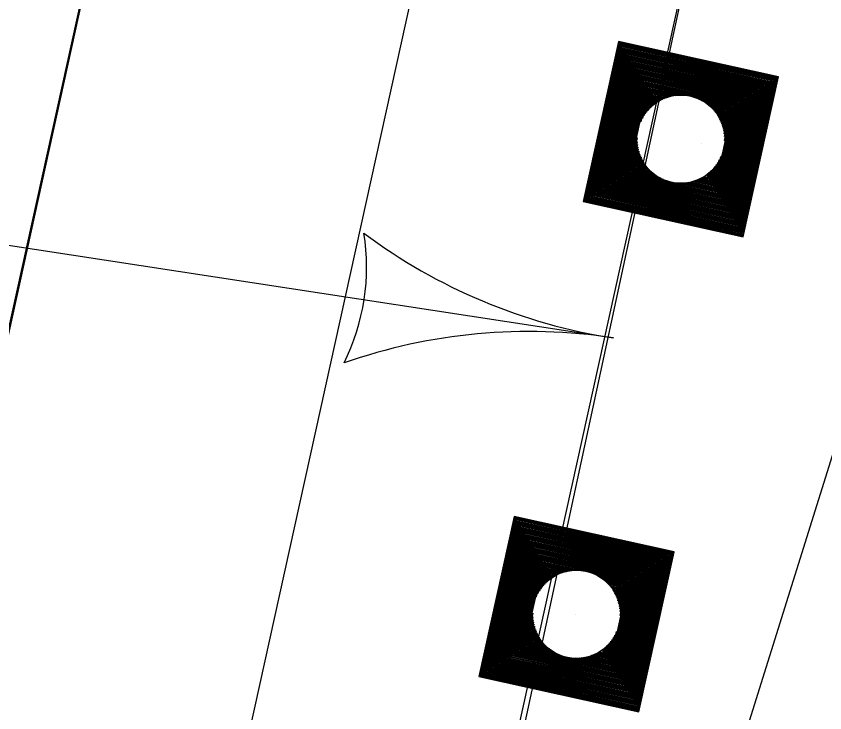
# Model space of a CAD drawing. Extents: x 14104283 to 14120882, y 8635219 to 8671666.
# Drawn here: x 14107676.21 to 14107709.46, y 8638569.33 to 8638597.97 of the extents above; entities that cross this region are included whole.
import ezdxf

# ---------------------------------------------------------------- set-up
doc = ezdxf.new("R2010")
doc.units = 0
for name, color, linetype in [('Default', 7, 'Continuous'), ('dsnCellElements', 7, 'Continuous'), ('dsnNonPlotable', 7, 'Continuous'), ('dsnPaintExistingBrokenLaneLineWhite', 7, 'Continuous'), ('dsnPaintExistingEdgeLineRightWhite', 7, 'Continuous'), ('dsnPaintPlaceDoubleCenterLineYellow', 7, 'Continuous'), ('dsnStdLabel', 7, 'Continuous'), ('dsnTapeRemoveChannelizingYellow', 7, 'Continuous')]:
    doc.layers.add(name, color=color, linetype=linetype)

msp = doc.modelspace()

# ---------------------------------------------------------------- linework, layer by layer
at = {"layer": 'Default'}
for p, q in [((14107601.104, 8638246.455), (14107784.411, 8639076.469)), ((14107707.571, 8638617.247), (14107624.545, 8638241.306))]:
    msp.add_line(p, q, dxfattribs=at)
at = {"layer": 'dsnCellElements'}
for centre in [(14107703.535, 8638592.915), (14107699.244, 8638573.38)]:
    msp.add_circle(centre, 1.815, dxfattribs=at)
at = {"layer": 'dsnNonPlotable'}
for p, q in [((14107704.384, 8638592.728), (14107704.383, 8638592.725)), ((14107704.384, 8638592.728), (14107704.383, 8638592.725)), ((14107699.222, 8638573.386), (14107699.221, 8638573.382))]:
    msp.add_line(p, q, dxfattribs=at)
at = {"layer": 'dsnPaintExistingBrokenLaneLineWhite'}
msp.add_line((14107381.198, 8637189.318), (14107721.794, 8638731.536), dxfattribs=at)
at = {"layer": 'dsnPaintExistingEdgeLineRightWhite'}
msp.add_line((14107708.895, 8638734.369), (14107415.883, 8637407.61), dxfattribs=at)
at = {"layer": 'dsnPaintPlaceDoubleCenterLineYellow'}
msp.add_line((14107677.97, 8638480.082), (14107707.519, 8638617.052), dxfattribs=at)
at = {"layer": 'dsnStdLabel'}
msp.add_line((14107633.055, 8638595.136), (14107700.772, 8638584.742), dxfattribs=at)
for points in [[(14107706.098, 8638588.898), (14107707.552, 8638595.478), (14107700.972, 8638596.931), (14107699.519, 8638590.351), (14107706.098, 8638588.898)], [(14107706.095, 8638588.899), (14107707.547, 8638595.475), (14107700.975, 8638596.927), (14107699.523, 8638590.354), (14107706.099, 8638588.902)], [(14107706.091, 8638588.9), (14107707.543, 8638595.472), (14107700.978, 8638596.922), (14107699.528, 8638590.357), (14107706.1, 8638588.905)], [(14107706.089, 8638589.057), (14107707.5, 8638595.445), (14107701.005, 8638596.879), (14107699.571, 8638590.385), (14107706.108, 8638588.941)], [(14107706.061, 8638589.1), (14107707.456, 8638595.417), (14107701.033, 8638596.836), (14107699.614, 8638590.412), (14107706.116, 8638588.976)], [(14107706.034, 8638589.143), (14107707.413, 8638595.39), (14107701.06, 8638596.793), (14107699.657, 8638590.44), (14107706.124, 8638589.012)], [(14107706.006, 8638589.186), (14107707.37, 8638595.362), (14107701.088, 8638596.749), (14107699.701, 8638590.467), (14107706.089, 8638589.057)], [(14107705.978, 8638589.23), (14107707.327, 8638595.334), (14107701.116, 8638596.706), (14107699.744, 8638590.495), (14107706.061, 8638589.1)], [(14107705.951, 8638589.273), (14107707.283, 8638595.307), (14107701.143, 8638596.663), (14107699.787, 8638590.523), (14107706.034, 8638589.143)], [(14107705.923, 8638589.316), (14107707.24, 8638595.279), (14107701.171, 8638596.62), (14107699.83, 8638590.55), (14107706.006, 8638589.186)], [(14107705.896, 8638589.36), (14107707.197, 8638595.251), (14107701.198, 8638596.576), (14107699.874, 8638590.578), (14107705.978, 8638589.23)], [(14107705.868, 8638589.403), (14107707.154, 8638595.224), (14107701.226, 8638596.533), (14107699.917, 8638590.606), (14107705.951, 8638589.273)], [(14107705.84, 8638589.446), (14107707.11, 8638595.196), (14107701.254, 8638596.49), (14107699.96, 8638590.633), (14107705.923, 8638589.316)], [(14107705.813, 8638589.489), (14107707.067, 8638595.169), (14107701.281, 8638596.446), (14107700.004, 8638590.661), (14107705.896, 8638589.36)], [(14107705.785, 8638589.533), (14107707.024, 8638595.141), (14107701.309, 8638596.403), (14107700.047, 8638590.688), (14107705.868, 8638589.403)], [(14107705.757, 8638589.576), (14107706.98, 8638595.113), (14107701.337, 8638596.36), (14107700.09, 8638590.716), (14107705.84, 8638589.446)], [(14107705.73, 8638589.619), (14107706.937, 8638595.086), (14107701.364, 8638596.317), (14107700.133, 8638590.744), (14107705.813, 8638589.489)], [(14107705.702, 8638589.662), (14107706.894, 8638595.058), (14107701.392, 8638596.273), (14107700.177, 8638590.771), (14107705.785, 8638589.533)], [(14107705.675, 8638589.706), (14107706.851, 8638595.031), (14107701.419, 8638596.23), (14107700.22, 8638590.799), (14107705.757, 8638589.576)], [(14107705.647, 8638589.749), (14107706.807, 8638595.003), (14107701.447, 8638596.187), (14107700.263, 8638590.827), (14107705.73, 8638589.619)], [(14107705.619, 8638589.792), (14107706.764, 8638594.975), (14107701.475, 8638596.144), (14107700.306, 8638590.854), (14107705.702, 8638589.662)], [(14107705.592, 8638589.836), (14107706.721, 8638594.948), (14107701.502, 8638596.1), (14107700.35, 8638590.882), (14107705.675, 8638589.706)], [(14107705.564, 8638589.879), (14107706.678, 8638594.92), (14107701.53, 8638596.057), (14107700.393, 8638590.909), (14107705.647, 8638589.749)], [(14107705.536, 8638589.922), (14107706.634, 8638594.892), (14107701.558, 8638596.014), (14107700.436, 8638590.937), (14107705.619, 8638589.792)], [(14107705.509, 8638589.965), (14107706.591, 8638594.865), (14107701.585, 8638595.97), (14107700.48, 8638590.965), (14107705.592, 8638589.836)], [(14107705.481, 8638590.009), (14107706.548, 8638594.837), (14107701.613, 8638595.927), (14107700.523, 8638590.992), (14107705.564, 8638589.879)], [(14107705.454, 8638590.052), (14107706.504, 8638594.81), (14107701.64, 8638595.884), (14107700.566, 8638591.02), (14107705.536, 8638589.922)], [(14107705.426, 8638590.095), (14107706.461, 8638594.782), (14107701.668, 8638595.841), (14107700.609, 8638591.047), (14107705.509, 8638589.965)], [(14107705.398, 8638590.138), (14107706.418, 8638594.754), (14107701.696, 8638595.797), (14107700.653, 8638591.075), (14107705.481, 8638590.009)], [(14107705.371, 8638590.182), (14107706.375, 8638594.727), (14107701.723, 8638595.754), (14107700.696, 8638591.103), (14107705.454, 8638590.052)], [(14107705.343, 8638590.225), (14107706.331, 8638594.699), (14107701.751, 8638595.711), (14107700.739, 8638591.13), (14107705.426, 8638590.095)], [(14107705.316, 8638590.268), (14107706.288, 8638594.672), (14107701.778, 8638595.667), (14107700.782, 8638591.158), (14107705.398, 8638590.138)], [(14107705.288, 8638590.312), (14107706.245, 8638594.644), (14107701.806, 8638595.624), (14107700.826, 8638591.186), (14107705.371, 8638590.182)], [(14107705.26, 8638590.355), (14107706.201, 8638594.616), (14107701.834, 8638595.581), (14107700.869, 8638591.213), (14107705.343, 8638590.225)], [(14107705.233, 8638590.398), (14107706.158, 8638594.589), (14107701.861, 8638595.538), (14107700.912, 8638591.241), (14107705.316, 8638590.268)], [(14107705.205, 8638590.441), (14107706.115, 8638594.561), (14107701.889, 8638595.494), (14107700.956, 8638591.268), (14107705.288, 8638590.312)], [(14107705.177, 8638590.485), (14107706.072, 8638594.533), (14107701.917, 8638595.451), (14107700.999, 8638591.296), (14107705.26, 8638590.355)], [(14107705.15, 8638590.528), (14107706.028, 8638594.506), (14107701.944, 8638595.408), (14107701.042, 8638591.324), (14107705.233, 8638590.398)], [(14107705.122, 8638590.571), (14107705.985, 8638594.478), (14107701.972, 8638595.365), (14107701.085, 8638591.351), (14107705.205, 8638590.441)], [(14107705.095, 8638590.614), (14107705.942, 8638594.451), (14107701.999, 8638595.321), (14107701.129, 8638591.379), (14107705.177, 8638590.485)], [(14107705.067, 8638590.658), (14107705.899, 8638594.423), (14107702.027, 8638595.278), (14107701.172, 8638591.406), (14107705.15, 8638590.528)], [(14107705.039, 8638590.701), (14107705.855, 8638594.395), (14107702.055, 8638595.235), (14107701.215, 8638591.434), (14107705.122, 8638590.571)], [(14107705.012, 8638590.744), (14107705.812, 8638594.368), (14107702.082, 8638595.191), (14107701.258, 8638591.462), (14107705.095, 8638590.614)], [(14107704.984, 8638590.788), (14107705.769, 8638594.34), (14107702.11, 8638595.148), (14107701.302, 8638591.489), (14107705.067, 8638590.658)], [(14107704.957, 8638590.831), (14107705.725, 8638594.312), (14107702.137, 8638595.105), (14107701.345, 8638591.517), (14107705.039, 8638590.701)], [(14107704.929, 8638590.874), (14107705.682, 8638594.285), (14107702.165, 8638595.062), (14107701.388, 8638591.545), (14107705.012, 8638590.744)], [(14107703.585, 8638594.711), (14107702.193, 8638595.018), (14107701.885, 8638593.626)], [(14107703.428, 8638594.708), (14107702.22, 8638594.975), (14107701.954, 8638593.767)], [(14107703.31, 8638594.697), (14107702.248, 8638594.932), (14107702.013, 8638593.87)], [(14107703.211, 8638594.682), (14107702.276, 8638594.889), (14107702.069, 8638593.953)], [(14107703.124, 8638594.664), (14107702.303, 8638594.845), (14107702.122, 8638594.024)], [(14107703.047, 8638594.644), (14107702.331, 8638594.802), (14107702.173, 8638594.086)], [(14107702.976, 8638594.622), (14107702.358, 8638594.759), (14107702.222, 8638594.141)], [(14107702.911, 8638594.6), (14107702.386, 8638594.715), (14107702.27, 8638594.191)], [(14107702.85, 8638594.576), (14107702.414, 8638594.672), (14107702.317, 8638594.236)], [(14107702.793, 8638594.551), (14107702.441, 8638594.629), (14107702.364, 8638594.277)], [(14107702.74, 8638594.526), (14107702.469, 8638594.586), (14107702.409, 8638594.315)], [(14107702.689, 8638594.5), (14107702.497, 8638594.542), (14107702.454, 8638594.35)], [(14107702.641, 8638594.473), (14107702.524, 8638594.499), (14107702.498, 8638594.382)], [(14107702.595, 8638594.446), (14107702.552, 8638594.456), (14107702.542, 8638594.412)], [(14107705.331, 8638592.865), (14107705.639, 8638594.257), (14107704.247, 8638594.565)], [(14107705.329, 8638593.022), (14107705.596, 8638594.23), (14107704.388, 8638594.496)], [(14107705.318, 8638593.14), (14107705.552, 8638594.202), (14107704.491, 8638594.437)], [(14107705.303, 8638593.239), (14107705.509, 8638594.174), (14107704.574, 8638594.381)], [(14107705.284, 8638593.326), (14107705.466, 8638594.147), (14107704.645, 8638594.328)], [(14107705.264, 8638593.403), (14107705.423, 8638594.119), (14107704.707, 8638594.277)], [(14107705.243, 8638593.474), (14107705.379, 8638594.092), (14107704.762, 8638594.228)], [(14107705.22, 8638593.539), (14107705.336, 8638594.064), (14107704.811, 8638594.18)], [(14107705.196, 8638593.6), (14107705.293, 8638594.036), (14107704.856, 8638594.133)], [(14107705.172, 8638593.657), (14107705.249, 8638594.009), (14107704.898, 8638594.086)], [(14107705.146, 8638593.71), (14107705.206, 8638593.981), (14107704.935, 8638594.041)], [(14107705.12, 8638593.761), (14107705.163, 8638593.953), (14107704.97, 8638593.996)], [(14107705.094, 8638593.809), (14107705.12, 8638593.926), (14107705.003, 8638593.952)], [(14107705.067, 8638593.855), (14107705.076, 8638593.898), (14107705.033, 8638593.908)], [(14107701.739, 8638592.965), (14107701.432, 8638591.572), (14107702.824, 8638591.265)], [(14107701.742, 8638592.808), (14107701.475, 8638591.6), (14107702.683, 8638591.333)], [(14107701.753, 8638592.689), (14107701.518, 8638591.627), (14107702.58, 8638591.393)], [(14107701.768, 8638592.59), (14107701.561, 8638591.655), (14107702.497, 8638591.448)], [(14107701.786, 8638592.504), (14107701.605, 8638591.683), (14107702.426, 8638591.501)], [(14107701.806, 8638592.426), (14107701.648, 8638591.71), (14107702.364, 8638591.552)], [(14107701.828, 8638592.356), (14107701.691, 8638591.738), (14107702.309, 8638591.601)], [(14107701.85, 8638592.29), (14107701.735, 8638591.765), (14107702.259, 8638591.65)], [(14107701.874, 8638592.23), (14107701.778, 8638591.793), (14107702.214, 8638591.697)], [(14107701.899, 8638592.173), (14107701.821, 8638591.821), (14107702.173, 8638591.743)], [(14107701.924, 8638592.119), (14107701.864, 8638591.848), (14107702.135, 8638591.789)], [(14107701.95, 8638592.069), (14107701.908, 8638591.876), (14107702.1, 8638591.833)], [(14107701.977, 8638592.021), (14107701.951, 8638591.904), (14107702.068, 8638591.878)], [(14107704.874, 8638590.961), (14107705.117, 8638592.062)], [(14107704.901, 8638590.917), (14107705.185, 8638592.203)], [(14107702.004, 8638591.975), (14107701.994, 8638591.931), (14107702.038, 8638591.922)], [(14107704.736, 8638591.177), (14107704.849, 8638591.688)], [(14107704.763, 8638591.134), (14107704.898, 8638591.743)], [(14107704.791, 8638591.09), (14107704.949, 8638591.805)], [(14107704.818, 8638591.047), (14107705.001, 8638591.876)], [(14107704.846, 8638591.004), (14107705.057, 8638591.959)], [(14107704.381, 8638591.33), (14107704.68, 8638591.264)], [(14107704.429, 8638591.356), (14107704.653, 8638591.307)], [(14107704.475, 8638591.383), (14107704.625, 8638591.35)], [(14107704.625, 8638591.35), (14107704.661, 8638591.515)], [(14107704.653, 8638591.307), (14107704.707, 8638591.552)], [(14107704.68, 8638591.264), (14107704.753, 8638591.594)], [(14107704.708, 8638591.22), (14107704.8, 8638591.639)], [(14107703.485, 8638591.119), (14107704.984, 8638590.788)], [(14107703.642, 8638591.121), (14107704.957, 8638590.831)], [(14107703.761, 8638591.132), (14107704.929, 8638590.874)], [(14107703.86, 8638591.147), (14107704.901, 8638590.917)], [(14107703.946, 8638591.165), (14107704.874, 8638590.961)], [(14107704.024, 8638591.186), (14107704.846, 8638591.004)], [(14107704.094, 8638591.207), (14107704.818, 8638591.047)], [(14107704.16, 8638591.23), (14107704.791, 8638591.09)], [(14107704.22, 8638591.254), (14107704.763, 8638591.134)], [(14107704.277, 8638591.278), (14107704.736, 8638591.177)], [(14107704.331, 8638591.304), (14107704.708, 8638591.22)], [(14107701.807, 8638569.364), (14107703.26, 8638575.944), (14107696.681, 8638577.397), (14107695.228, 8638570.817), (14107701.807, 8638569.364)], [(14107701.804, 8638569.365), (14107703.256, 8638575.941), (14107696.684, 8638577.393), (14107695.232, 8638570.82), (14107701.808, 8638569.368)], [(14107701.8, 8638569.366), (14107703.252, 8638575.938), (14107696.686, 8638577.388), (14107695.236, 8638570.823), (14107701.809, 8638569.371)], [(14107701.798, 8638569.522), (14107703.208, 8638575.911), (14107696.714, 8638577.345), (14107695.28, 8638570.85), (14107701.817, 8638569.407)], [(14107701.77, 8638569.566), (14107703.165, 8638575.883), (14107696.742, 8638577.302), (14107695.323, 8638570.878), (14107701.824, 8638569.442)], [(14107701.742, 8638569.609), (14107703.122, 8638575.855), (14107696.769, 8638577.258), (14107695.366, 8638570.906), (14107701.832, 8638569.478)], [(14107701.715, 8638569.652), (14107703.079, 8638575.828), (14107696.797, 8638577.215), (14107695.409, 8638570.933), (14107701.798, 8638569.522)], [(14107701.687, 8638569.695), (14107703.035, 8638575.8), (14107696.824, 8638577.172), (14107695.453, 8638570.961), (14107701.77, 8638569.566)], [(14107701.66, 8638569.739), (14107702.992, 8638575.772), (14107696.852, 8638577.129), (14107695.496, 8638570.989), (14107701.742, 8638569.609)], [(14107701.632, 8638569.782), (14107702.949, 8638575.745), (14107696.88, 8638577.085), (14107695.539, 8638571.016), (14107701.715, 8638569.652)], [(14107701.604, 8638569.825), (14107702.906, 8638575.717), (14107696.907, 8638577.042), (14107695.582, 8638571.044), (14107701.687, 8638569.695)], [(14107701.577, 8638569.869), (14107702.862, 8638575.69), (14107696.935, 8638576.999), (14107695.626, 8638571.071), (14107701.66, 8638569.739)], [(14107701.549, 8638569.912), (14107702.819, 8638575.662), (14107696.963, 8638576.955), (14107695.669, 8638571.099), (14107701.632, 8638569.782)], [(14107701.521, 8638569.955), (14107702.776, 8638575.634), (14107696.99, 8638576.912), (14107695.712, 8638571.127), (14107701.604, 8638569.825)], [(14107701.494, 8638569.998), (14107702.732, 8638575.607), (14107697.018, 8638576.869), (14107695.756, 8638571.154), (14107701.577, 8638569.869)], [(14107701.466, 8638570.042), (14107702.689, 8638575.579), (14107697.045, 8638576.826), (14107695.799, 8638571.182), (14107701.549, 8638569.912)], [(14107701.439, 8638570.085), (14107702.646, 8638575.552), (14107697.073, 8638576.782), (14107695.842, 8638571.209), (14107701.521, 8638569.955)], [(14107701.411, 8638570.128), (14107702.603, 8638575.524), (14107697.101, 8638576.739), (14107695.885, 8638571.237), (14107701.494, 8638569.998)], [(14107701.383, 8638570.171), (14107702.559, 8638575.496), (14107697.128, 8638576.696), (14107695.929, 8638571.265), (14107701.466, 8638570.042)], [(14107701.356, 8638570.215), (14107702.516, 8638575.469), (14107697.156, 8638576.653), (14107695.972, 8638571.292), (14107701.439, 8638570.085)], [(14107701.328, 8638570.258), (14107702.473, 8638575.441), (14107697.183, 8638576.609), (14107696.015, 8638571.32), (14107701.411, 8638570.128)], [(14107701.3, 8638570.301), (14107702.43, 8638575.413), (14107697.211, 8638576.566), (14107696.059, 8638571.348), (14107701.383, 8638570.171)], [(14107701.273, 8638570.345), (14107702.386, 8638575.386), (14107697.239, 8638576.523), (14107696.102, 8638571.375), (14107701.356, 8638570.215)], [(14107701.245, 8638570.388), (14107702.343, 8638575.358), (14107697.266, 8638576.479), (14107696.145, 8638571.403), (14107701.328, 8638570.258)], [(14107701.218, 8638570.431), (14107702.3, 8638575.331), (14107697.294, 8638576.436), (14107696.188, 8638571.43), (14107701.3, 8638570.301)], [(14107701.19, 8638570.474), (14107702.256, 8638575.303), (14107697.322, 8638576.393), (14107696.232, 8638571.458), (14107701.273, 8638570.345)], [(14107701.162, 8638570.518), (14107702.213, 8638575.275), (14107697.349, 8638576.35), (14107696.275, 8638571.486), (14107701.245, 8638570.388)], [(14107701.135, 8638570.561), (14107702.17, 8638575.248), (14107697.377, 8638576.306), (14107696.318, 8638571.513), (14107701.218, 8638570.431)], [(14107701.107, 8638570.604), (14107702.127, 8638575.22), (14107697.404, 8638576.263), (14107696.361, 8638571.541), (14107701.19, 8638570.474)], [(14107701.08, 8638570.648), (14107702.083, 8638575.193), (14107697.432, 8638576.22), (14107696.405, 8638571.568), (14107701.162, 8638570.518)], [(14107701.052, 8638570.691), (14107702.04, 8638575.165), (14107697.46, 8638576.177), (14107696.448, 8638571.596), (14107701.135, 8638570.561)], [(14107701.024, 8638570.734), (14107701.997, 8638575.137), (14107697.487, 8638576.133), (14107696.491, 8638571.624), (14107701.107, 8638570.604)], [(14107700.997, 8638570.777), (14107701.954, 8638575.11), (14107697.515, 8638576.09), (14107696.535, 8638571.651), (14107701.08, 8638570.648)], [(14107700.969, 8638570.821), (14107701.91, 8638575.082), (14107697.542, 8638576.047), (14107696.578, 8638571.679), (14107701.052, 8638570.691)], [(14107700.941, 8638570.864), (14107701.867, 8638575.054), (14107697.57, 8638576.003), (14107696.621, 8638571.707), (14107701.024, 8638570.734)], [(14107700.914, 8638570.907), (14107701.824, 8638575.027), (14107697.598, 8638575.96), (14107696.664, 8638571.734), (14107700.997, 8638570.777)], [(14107700.886, 8638570.95), (14107701.78, 8638574.999), (14107697.625, 8638575.917), (14107696.708, 8638571.762), (14107700.969, 8638570.821)], [(14107700.859, 8638570.994), (14107701.737, 8638574.972), (14107697.653, 8638575.874), (14107696.751, 8638571.789), (14107700.941, 8638570.864)], [(14107700.831, 8638571.037), (14107701.694, 8638574.944), (14107697.681, 8638575.83), (14107696.794, 8638571.817), (14107700.914, 8638570.907)], [(14107700.803, 8638571.08), (14107701.651, 8638574.916), (14107697.708, 8638575.787), (14107696.837, 8638571.845), (14107700.886, 8638570.95)], [(14107700.776, 8638571.124), (14107701.607, 8638574.889), (14107697.736, 8638575.744), (14107696.881, 8638571.872), (14107700.859, 8638570.994)], [(14107700.748, 8638571.167), (14107701.564, 8638574.861), (14107697.763, 8638575.701), (14107696.924, 8638571.9), (14107700.831, 8638571.037)], [(14107700.721, 8638571.21), (14107701.521, 8638574.834), (14107697.791, 8638575.657), (14107696.967, 8638571.927), (14107700.803, 8638571.08)], [(14107700.693, 8638571.253), (14107701.478, 8638574.806), (14107697.819, 8638575.614), (14107697.011, 8638571.955), (14107700.776, 8638571.124)], [(14107700.665, 8638571.297), (14107701.434, 8638574.778), (14107697.846, 8638575.571), (14107697.054, 8638571.983), (14107700.748, 8638571.167)], [(14107700.638, 8638571.34), (14107701.391, 8638574.751), (14107697.874, 8638575.527), (14107697.097, 8638572.01), (14107700.721, 8638571.21)], [(14107699.294, 8638575.177), (14107697.901, 8638575.484), (14107697.594, 8638574.092)], [(14107699.137, 8638575.174), (14107697.929, 8638575.441), (14107697.662, 8638574.233)], [(14107699.018, 8638575.163), (14107697.957, 8638575.398), (14107697.722, 8638574.336)], [(14107698.92, 8638575.148), (14107697.984, 8638575.354), (14107697.778, 8638574.419)], [(14107698.833, 8638575.13), (14107698.012, 8638575.311), (14107697.831, 8638574.49)], [(14107698.756, 8638575.11), (14107698.04, 8638575.268), (14107697.881, 8638574.552)], [(14107698.685, 8638575.088), (14107698.067, 8638575.225), (14107697.931, 8638574.607)], [(14107698.62, 8638575.065), (14107698.095, 8638575.181), (14107697.979, 8638574.656)], [(14107698.559, 8638575.042), (14107698.122, 8638575.138), (14107698.026, 8638574.702)], [(14107698.502, 8638575.017), (14107698.15, 8638575.095), (14107698.072, 8638574.743)], [(14107698.448, 8638574.992), (14107698.178, 8638575.051), (14107698.118, 8638574.781)], [(14107701.04, 8638573.331), (14107701.348, 8638574.723), (14107699.955, 8638575.031)], [(14107698.398, 8638574.966), (14107698.205, 8638575.008), (14107698.163, 8638574.816)], [(14107698.35, 8638574.939), (14107698.233, 8638574.965), (14107698.207, 8638574.848)], [(14107698.304, 8638574.912), (14107698.261, 8638574.922), (14107698.251, 8638574.878)], [(14107701.038, 8638573.488), (14107701.304, 8638574.695), (14107700.097, 8638574.962)], [(14107701.027, 8638573.606), (14107701.261, 8638574.668), (14107700.199, 8638574.902)], [(14107701.011, 8638573.705), (14107701.218, 8638574.64), (14107700.283, 8638574.847)], [(14107700.993, 8638573.791), (14107701.175, 8638574.613), (14107700.353, 8638574.794)], [(14107700.973, 8638573.869), (14107701.131, 8638574.585), (14107700.415, 8638574.743)], [(14107700.952, 8638573.94), (14107701.088, 8638574.557), (14107700.47, 8638574.694)], [(14107700.929, 8638574.005), (14107701.045, 8638574.53), (14107700.52, 8638574.646)], [(14107700.905, 8638574.066), (14107701.002, 8638574.502), (14107700.565, 8638574.598)], [(14107700.881, 8638574.123), (14107700.958, 8638574.474), (14107700.606, 8638574.552)], [(14107700.855, 8638574.176), (14107700.915, 8638574.447), (14107700.644, 8638574.507)], [(14107700.829, 8638574.227), (14107700.872, 8638574.419), (14107700.679, 8638574.462)], [(14107700.803, 8638574.275), (14107700.828, 8638574.392), (14107700.711, 8638574.417)], [(14107700.775, 8638574.32), (14107700.785, 8638574.364), (14107700.741, 8638574.374)], [(14107697.448, 8638573.43), (14107697.14, 8638572.038), (14107698.533, 8638571.73)], [(14107697.45, 8638573.273), (14107697.184, 8638572.066), (14107698.391, 8638571.799)], [(14107697.461, 8638573.155), (14107697.227, 8638572.093), (14107698.289, 8638571.859)], [(14107697.477, 8638573.056), (14107697.27, 8638572.121), (14107698.205, 8638571.914)], [(14107697.495, 8638572.97), (14107697.313, 8638572.148), (14107698.135, 8638571.967)], [(14107697.515, 8638572.892), (14107697.357, 8638572.176), (14107698.073, 8638572.018)], [(14107697.536, 8638572.821), (14107697.4, 8638572.204), (14107698.018, 8638572.067)], [(14107697.559, 8638572.756), (14107697.443, 8638572.231), (14107697.968, 8638572.115)], [(14107697.583, 8638572.695), (14107697.487, 8638572.259), (14107697.923, 8638572.163)], [(14107697.608, 8638572.638), (14107697.53, 8638572.287), (14107697.882, 8638572.209)], [(14107697.633, 8638572.585), (14107697.573, 8638572.314), (14107697.844, 8638572.254)], [(14107697.659, 8638572.534), (14107697.616, 8638572.342), (14107697.809, 8638572.299)], [(14107697.685, 8638572.486), (14107697.66, 8638572.369), (14107697.777, 8638572.344)], [(14107697.713, 8638572.441), (14107697.703, 8638572.397), (14107697.747, 8638572.387)], [(14107700.555, 8638571.47), (14107700.766, 8638572.425)], [(14107700.582, 8638571.426), (14107700.826, 8638572.528)], [(14107700.61, 8638571.383), (14107700.894, 8638572.669)], [(14107700.389, 8638571.729), (14107700.462, 8638572.059)], [(14107700.417, 8638571.686), (14107700.509, 8638572.105)], [(14107700.444, 8638571.643), (14107700.557, 8638572.154)], [(14107700.472, 8638571.6), (14107700.607, 8638572.209)], [(14107700.5, 8638571.556), (14107700.657, 8638572.271)], [(14107700.527, 8638571.513), (14107700.71, 8638572.342)], [(14107699.929, 8638571.719), (14107700.472, 8638571.6)], [(14107699.986, 8638571.744), (14107700.444, 8638571.643)], [(14107700.04, 8638571.769), (14107700.417, 8638571.686)], [(14107700.09, 8638571.795), (14107700.389, 8638571.729)], [(14107700.138, 8638571.822), (14107700.362, 8638571.773)], [(14107700.184, 8638571.849), (14107700.334, 8638571.816)], [(14107700.334, 8638571.816), (14107700.37, 8638571.98)], [(14107700.362, 8638571.773), (14107700.416, 8638572.018)], [(14107699.194, 8638571.584), (14107700.693, 8638571.253)], [(14107699.351, 8638571.587), (14107700.665, 8638571.297)], [(14107699.47, 8638571.598), (14107700.638, 8638571.34)], [(14107699.569, 8638571.613), (14107700.61, 8638571.383)], [(14107699.655, 8638571.631), (14107700.582, 8638571.426)], [(14107699.733, 8638571.651), (14107700.555, 8638571.47)], [(14107699.803, 8638571.673), (14107700.527, 8638571.513)], [(14107699.868, 8638571.696), (14107700.5, 8638571.556)]]:
    msp.add_lwpolyline(points, dxfattribs=at)
for centre, radius, start, end in [((14107681.754, 8638587.661), 8.863, 333.54, 9.0085), ((14107704.254, 8638607.426), 22.95, 233.203, 261.2743), ((14107697.291, 8638562.058), 22.95, 81.2742, 109.3455)]:
    msp.add_arc(centre, radius, start, end, dxfattribs=at)
at = {"layer": 'dsnTapeRemoveChannelizingYellow'}
msp.add_line((14107720.371, 8638613.887), (14107678.459, 8638479.755), dxfattribs=at)

doc.saveas('drawing.dxf')
